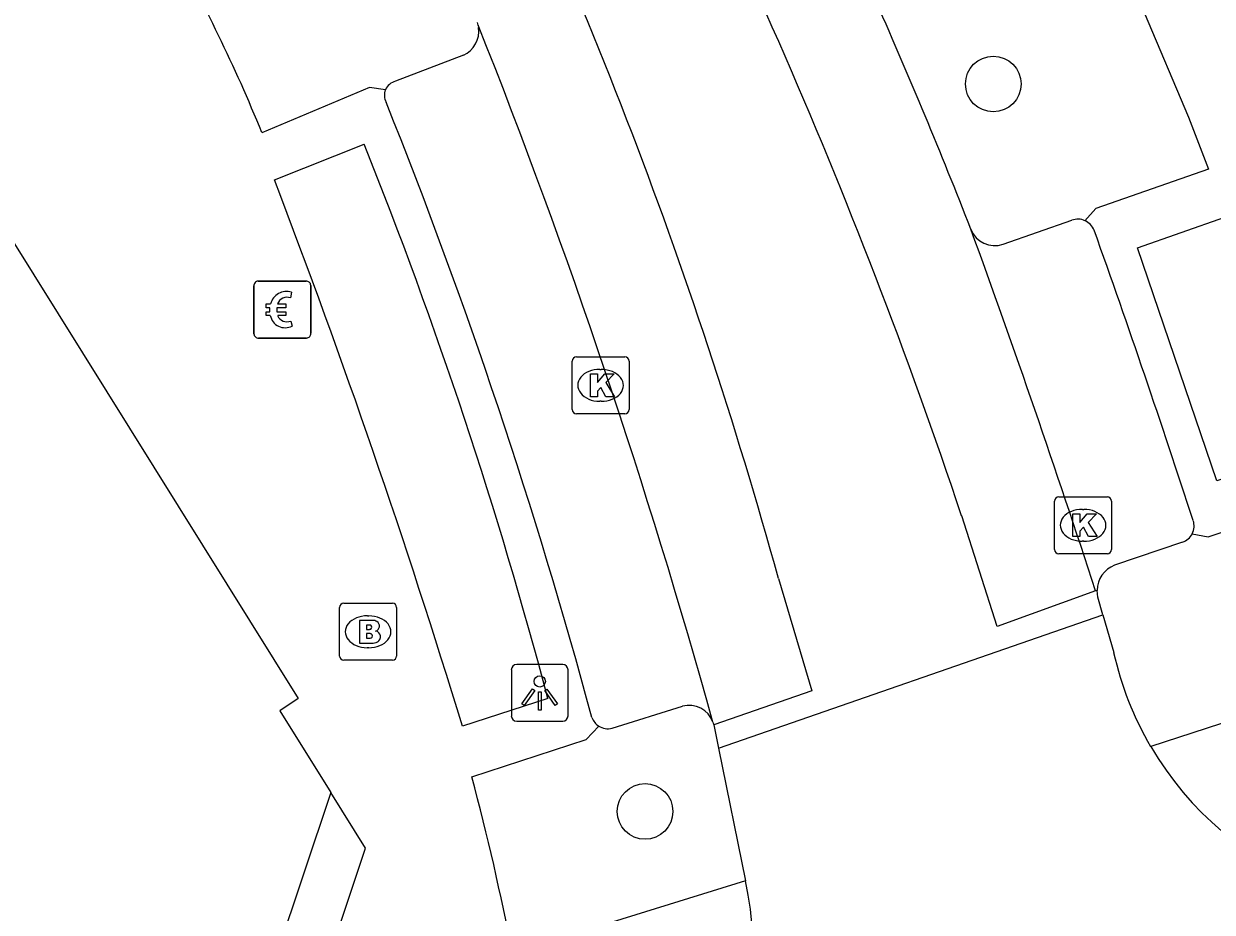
# Model space of a CAD drawing. Extents: x 159718 to 160783, y 383290 to 384030.
# Drawn here: x 160569.04 to 160589.92, y 383438.73 to 383454.34 of the extents above; entities that cross this region are included whole.
import ezdxf

# ---------------------------------------------------------------- set-up
doc = ezdxf.new("R2010")
doc.units = 0
for name, color, linetype in [('IMGEO_Betaalautomaat', 7, 'Continuous'), ('IMGEO_Boom', 7, 'Continuous'), ('IMGEO_Brandkraan', 7, 'Continuous'), ('IMGEO_Kolk', 7, 'Continuous'), ('IMGEO_Lichtpunt', 7, 'Continuous'), ('IMGEO_Pand', 7, 'Continuous'), ('IMGEO_Pand_overbouw', 7, 'Continuous'), ('IMGEO_Parkeervlak_open', 7, 'Continuous'), ('IMGEO_Rijbaan_lokaal_gesloten', 7, 'Continuous'), ('IMGEO_Rijbaan_lokaal_open', 7, 'Continuous'), ('IMGEO_Voetpad_open', 7, 'Continuous')]:
    doc.layers.add(name, color=color, linetype=linetype)

msp = doc.modelspace()

# ---------------------------------------------------------------- linework, layer by layer
at = {"layer": 'IMGEO_Betaalautomaat'}
for p, q in [((160573.084, 383448.892), (160573.084, 383449.733)), ((160573.084, 383449.733), (160573.084, 383448.892)), ((160573.159, 383449.816), (160574, 383449.816)), ((160574, 383449.816), (160573.159, 383449.816)), ((160574.083, 383449.742), (160574.083, 383448.901)), ((160574.083, 383448.901), (160574.083, 383449.742)), ((160573.746, 383449.621), (160573.729, 383449.521)), ((160573.367, 383449.28), (160573.367, 383449.348)), ((160573.488, 383449.348), (160573.488, 383449.28)), ((160573.733, 383449.115), (160573.755, 383449.028)), ((160574.009, 383448.817), (160573.168, 383448.817)), ((160573.168, 383448.817), (160574.009, 383448.817))]:
    msp.add_line(p, q, dxfattribs=at)
for points in [[(160573.367, 383449.348), (160573.298, 383449.348), (160573.298, 383449.417), (160573.377, 383449.417)], [(160573.372, 383449.211), (160573.298, 383449.211), (160573.298, 383449.28), (160573.367, 383449.28)], [(160573.499, 383449.417), (160573.646, 383449.417), (160573.646, 383449.348), (160573.488, 383449.348)], [(160573.488, 383449.28), (160573.646, 383449.28), (160573.646, 383449.211), (160573.502, 383449.211)]]:
    msp.add_lwpolyline(points, dxfattribs=at)
for centre, radius, start, end in [((160573.162, 383449.739), 0.0779, 92.4484, 184.2845), ((160573.162, 383449.739), 0.0779, 92.4484, 184.2845), ((160573.66, 383449.341), 0.293, 73.014, 165.0139), ((160574.006, 383449.739), 0.0779, 2.4484, 94.2845), ((160574.006, 383449.739), 0.0779, 2.4484, 94.2845), ((160573.666, 383449.354), 0.179, 69.3236, 159.5683), ((160573.633, 383449.266), 0.267, 191.8096, 297.0389), ((160573.666, 383449.281), 0.179, 202.7625, 291.8693), ((160573.162, 383448.895), 0.0779, 182.4484, 274.2845), ((160573.162, 383448.895), 0.0779, 182.4484, 274.2845), ((160574.006, 383448.895), 0.0779, 272.4484, 4.2845), ((160574.006, 383448.895), 0.0779, 272.4484, 4.2845)]:
    msp.add_arc(centre, radius, start, end, dxfattribs=at)
at = {"layer": 'IMGEO_Boom'}
for centre in [(160586.074, 383453.28), (160579.956, 383440.501)]:
    msp.add_circle(centre, 0.489, dxfattribs=at)
at = {"layer": 'IMGEO_Brandkraan'}
for p, q in [((160574.59, 383443.231), (160574.59, 383444.083)), ((160574.665, 383444.157), (160575.517, 383444.157)), ((160575.591, 383444.083), (160575.591, 383443.231)), ((160575.078, 383443.937), (160575.103, 383443.937)), ((160575.101, 383443.377), (160575.076, 383443.377)), ((160575.517, 383443.157), (160574.665, 383443.157))]:
    msp.add_line(p, q, dxfattribs=at)
for points in [[(160574.59, 383443.231), (160574.59, 383444.083)], [(160574.665, 383444.157), (160575.517, 383444.157)], [(160575.591, 383444.083), (160575.591, 383443.231)], [(160574.938, 383443.857), (160574.938, 383443.457), (160575.151, 383443.457)], [(160575.169, 383443.857), (160574.938, 383443.857)], [(160575.117, 383443.776), (160575.063, 383443.776), (160575.063, 383443.7)], [(160575.063, 383443.7), (160575.116, 383443.7)], [(160575.125, 383443.624), (160575.063, 383443.624), (160575.063, 383443.543)], [(160575.063, 383443.543), (160575.125, 383443.543)], [(160575.517, 383443.157), (160574.665, 383443.157)]]:
    msp.add_lwpolyline(points, dxfattribs=at)
for centre, radius, start, end in [((160574.667, 383444.081), 0.0765, 91.552, 178.448), ((160574.667, 383444.081), 0.0765, 91.552, 178.448), ((160575.515, 383444.081), 0.0765, 1.552, 88.448), ((160575.515, 383444.081), 0.0765, 1.552, 88.448), ((160575.173, 383443.712), 0.145, 59.4692, 91.5367), ((160575.198, 383443.759), 0.0922, 285.5137, 58.1501), ((160575.118, 383443.738), 0.0379, 267.8285, 90.9355), ((160575.126, 383443.583), 0.0404, 269.8759, 90.5077), ((160575.203, 383443.567), 0.105, 301.3115, 78.989), ((160575.157, 383443.708), 0.251, 268.6676, 293.5347), ((160574.667, 383443.233), 0.0765, 181.552, 268.448), ((160574.667, 383443.233), 0.0765, 181.552, 268.448), ((160575.515, 383443.233), 0.0765, 271.552, 358.448), ((160575.515, 383443.233), 0.0765, 271.552, 358.448)]:
    msp.add_arc(centre, radius, start, end, dxfattribs=at)
for centre, major_axis, ratio, start_param, end_param in [((160575.077, 383443.657), (-0.387, 0.002), 0.722429, 4.712389, 7.853982), ((160575.102, 383443.657), (-0.39, 0.002), 0.717154, 1.570796, 4.712389)]:
    msp.add_ellipse(centre, major_axis=major_axis, ratio=ratio, start_param=start_param, end_param=end_param, dxfattribs=at)
at = {"layer": 'IMGEO_Kolk'}
for p, q in [((160578.674, 383447.56), (160578.674, 383448.412)), ((160578.749, 383448.486), (160579.601, 383448.486)), ((160579.675, 383448.412), (160579.675, 383447.56)), ((160579.162, 383448.266), (160579.187, 383448.266)), ((160579.185, 383447.706), (160579.16, 383447.706)), ((160579.601, 383447.486), (160578.749, 383447.486)), ((160587.151, 383445.102), (160587.151, 383445.954)), ((160587.226, 383446.028), (160588.078, 383446.028)), ((160588.152, 383445.954), (160588.152, 383445.102)), ((160587.639, 383445.808), (160587.664, 383445.808)), ((160587.662, 383445.248), (160587.637, 383445.248)), ((160588.078, 383445.028), (160587.226, 383445.028))]:
    msp.add_line(p, q, dxfattribs=at)
for points in [[(160578.674, 383447.56), (160578.674, 383448.412)], [(160578.749, 383448.486), (160579.601, 383448.486)], [(160579.675, 383448.412), (160579.675, 383447.56)], [(160578.995, 383448.186), (160579.118, 383448.186), (160579.118, 383448.035), (160579.248, 383448.186), (160579.412, 383448.186), (160579.266, 383448.035), (160579.419, 383447.786), (160579.267, 383447.786), (160579.182, 383447.95), (160579.118, 383447.883), (160579.118, 383447.786), (160578.995, 383447.786), (160578.995, 383448.186)], [(160579.601, 383447.486), (160578.749, 383447.486)], [(160587.151, 383445.102), (160587.151, 383445.954)], [(160587.226, 383446.028), (160588.078, 383446.028)], [(160588.152, 383445.954), (160588.152, 383445.102)], [(160587.472, 383445.728), (160587.595, 383445.728), (160587.595, 383445.577), (160587.725, 383445.728), (160587.889, 383445.728), (160587.743, 383445.577), (160587.896, 383445.328), (160587.744, 383445.328), (160587.659, 383445.492), (160587.595, 383445.425), (160587.595, 383445.328), (160587.472, 383445.328), (160587.472, 383445.728)], [(160588.078, 383445.028), (160587.226, 383445.028)]]:
    msp.add_lwpolyline(points, dxfattribs=at)
for centre, start, end in [((160578.751, 383448.41), 91.552, 178.448), ((160578.751, 383448.41), 91.552, 178.448), ((160579.599, 383448.41), 1.552, 88.448), ((160579.599, 383448.41), 1.552, 88.448), ((160578.751, 383447.562), 181.552, 268.448), ((160578.751, 383447.562), 181.552, 268.448), ((160579.599, 383447.562), 271.552, 358.448), ((160579.599, 383447.562), 271.552, 358.448), ((160587.228, 383445.952), 91.552, 178.448), ((160587.228, 383445.952), 91.552, 178.448), ((160588.076, 383445.952), 1.552, 88.448), ((160588.076, 383445.952), 1.552, 88.448), ((160587.228, 383445.104), 181.552, 268.448), ((160587.228, 383445.104), 181.552, 268.448), ((160588.076, 383445.104), 271.552, 358.448), ((160588.076, 383445.104), 271.552, 358.448)]:
    msp.add_arc(centre, 0.0765, start, end, dxfattribs=at)
for centre, major_axis, ratio, start_param, end_param in [((160579.161, 383447.986), (-0.387, 0.002), 0.722429, 4.712389, 7.853982), ((160579.186, 383447.986), (-0.39, 0.002), 0.717154, 1.570796, 4.712389), ((160587.638, 383445.528), (-0.387, 0.002), 0.722429, 4.712389, 7.853982), ((160587.663, 383445.528), (-0.39, 0.002), 0.717154, 1.570796, 4.712389)]:
    msp.add_ellipse(centre, major_axis=major_axis, ratio=ratio, start_param=start_param, end_param=end_param, dxfattribs=at)
at = {"layer": 'IMGEO_Lichtpunt'}
for p, q in [((160577.607, 383442.988), (160577.607, 383442.181)), ((160577.607, 383442.988), (160577.607, 383442.181)), ((160578.509, 383443.083), (160577.701, 383443.083)), ((160578.509, 383443.083), (160577.701, 383443.083)), ((160578.603, 383442.181), (160578.603, 383442.988)), ((160578.603, 383442.181), (160578.603, 383442.988)), ((160577.701, 383442.087), (160578.509, 383442.087)), ((160577.701, 383442.087), (160578.509, 383442.087))]:
    msp.add_line(p, q, dxfattribs=at)
for points in [[(160577.981, 383442.652), (160578.02, 383442.624), (160577.832, 383442.362), (160577.794, 383442.389), (160577.981, 383442.652)], [(160578.083, 383442.604), (160578.13, 383442.604), (160578.13, 383442.282), (160578.083, 383442.282), (160578.083, 383442.604)], [(160578.193, 383442.624), (160578.231, 383442.651), (160578.418, 383442.389), (160578.379, 383442.361), (160578.193, 383442.624)]]:
    msp.add_lwpolyline(points, dxfattribs=at)
msp.add_circle((160578.106, 383442.786), 0.0994, dxfattribs=at)
for centre, start, end in [((160577.701, 383442.988), 90, 180), ((160577.701, 383442.988), 90, 180), ((160578.509, 383442.988), 0, 90), ((160578.509, 383442.988), 0, 90), ((160577.701, 383442.181), 180, 270), ((160577.701, 383442.181), 180, 270), ((160578.509, 383442.181), 270, 0), ((160578.509, 383442.181), 270, 360)]:
    msp.add_arc(centre, 0.0946, start, end, dxfattribs=at)
at = {"layer": 'IMGEO_Pand'}
msp.add_lwpolyline([(160564.17, 383456.252), (160564.995, 383456.69), (160573.86, 383442.485), (160573.539, 383442.271), (160574.435, 383440.833), (160573.006, 383436.567)], dxfattribs=at)
at = {"layer": 'IMGEO_Pand_overbouw'}
msp.add_lwpolyline([(160573.006, 383436.567), (160574.127, 383437.106), (160575.043, 383439.853), (160574.435, 383440.833)], close=True, dxfattribs=at)
at = {"layer": 'IMGEO_Parkeervlak_open'}
for points in [[(160577.024, 383454.316), (160577.032, 383454.271)], [(160576.764, 383453.789), (160575.573, 383453.328)], [(160586.247, 383450.466), (160587.452, 383450.888)], [(160589.398, 383445.23), (160588.205, 383444.826)], [(160579.378, 383441.961), (160580.613, 383442.349)]]:
    msp.add_lwpolyline(points, dxfattribs=at)
for centre, radius, start, end in [((160576.579, 383454.207), 0.458, 293.8658, 7.9846), ((160575.631, 383453.079), 0.255, 103.142, 157.0399), ((160587.557, 383450.596), 0.31, 65.8195, 109.7373), ((160586.097, 383450.886), 0.446, 200.5713, 289.6607), ((160589.303, 383445.513), 0.299, 288.6171, 333.5658), ((160588.375, 383444.38), 0.477, 110.8631, 179.5716), ((160580.732, 383441.926), 0.439, 18.8267, 105.7534), ((160579.307, 383442.256), 0.303, 237.1873, 283.493)]:
    msp.add_arc(centre, radius, start, end, dxfattribs=at)
at = {"layer": 'IMGEO_Rijbaan_lokaal_gesloten'}
for points in [[(160577.024, 383454.316), (160577.011, 383454.36)], [(160587.871, 383444.374), (160586.14, 383443.748), (160585.519, 383445.696)], [(160582.3, 383444.594), (160582.884, 383442.62), (160581.162, 383442.02)], [(160581.148, 383442.068), (160581.162, 383442.02)]]:
    msp.add_lwpolyline(points, dxfattribs=at)
for centre, radius, start, end in [((160490.87, 383413.96), 99.827, 18.53633, 28.7879), ((160499.391, 383421.668), 86.02, 15.45713, 26.78458), ((160499.855, 383417.304), 92.104, 21.27863, 23.9529), ((160465.915, 383410.086), 119.589, 15.51138, 21.7062), ((160402.774, 383384.114), 194.659, 18.03321, 20.01189)]:
    msp.add_arc(centre, radius, start, end, dxfattribs=at)
at = {"layer": 'IMGEO_Rijbaan_lokaal_open'}
for points in [[(160587.898, 383444.384), (160587.871, 383444.374)], [(160588.001, 383443.952), (160587.913, 383444.264), (160587.898, 383444.384)], [(160581.245, 383441.611), (160588.001, 383443.952)], [(160588.001, 383443.952), (160588.189, 383443.291)], [(160581.162, 383442.02), (160581.245, 383441.611)], [(160581.245, 383441.611), (160581.721, 383439.284)]]:
    msp.add_lwpolyline(points, dxfattribs=at)
for centre, radius, start, end in [((160593.797, 383444.545), 5.747, 192.6089, 210.3703), ((160593.876, 383444.608), 5.846, 210.5064, 286.1401), ((160576.242, 383438.088), 5.608, 291.7946, 12.3106)]:
    msp.add_arc(centre, radius, start, end, dxfattribs=at)
at = {"layer": 'IMGEO_Voetpad_open'}
for points in [[(160585.559, 383455.99), (160585.845, 383455.984), (160587.733, 383456.887), (160587.948, 383456.379), (160589.502, 383452.695), (160589.856, 383451.785), (160587.878, 383451.09), (160587.684, 383450.879)], [(160575.396, 383453.179), (160575.116, 383453.22), (160573.225, 383452.425)], [(160573.444, 383451.598), (160575.022, 383452.223)], [(160590.14, 383450.938), (160591.534, 383446.818), (160590.002, 383446.306), (160588.609, 383450.401), (160590.14, 383450.938)], [(160589.57, 383445.38), (160589.847, 383445.327), (160591.83, 383445.985), (160592.749, 383442.915), (160588.839, 383441.64)], [(160578.249, 383442.486), (160576.747, 383441.998)], [(160576.912, 383441.106), (160578.923, 383441.764), (160579.143, 383442.001)], [(160581.721, 383439.284), (160577.624, 383438.012)]]:
    msp.add_lwpolyline(points, dxfattribs=at)
for centre, radius, start, end in [((160546.473, 383441.541), 28.881, 22.1399, 29.5653), ((160575.626, 383453.08), 0.25, 156.7725, 208.9523), ((160485.567, 383416.889), 96.81, 15.12497, 21.87526), ((160496.398, 383420.763), 84.685, 14.86381, 21.80827), ((160437.871, 383399.584), 145.208, 16.98308, 20.98976), ((160587.555, 383450.591), 0.316, 22.1372, 65.7921), ((160400.011, 383383.79), 199.401, 18.06065, 19.60935), ((160589.298, 383445.515), 0.304, 333.5318, 17.977), ((160579.308, 383442.256), 0.304, 200.5778, 237.0245), ((160535.867, 383430.032), 42.513, 10.8195, 15.0994)]:
    msp.add_arc(centre, radius, start, end, dxfattribs=at)

doc.saveas('drawing.dxf')
